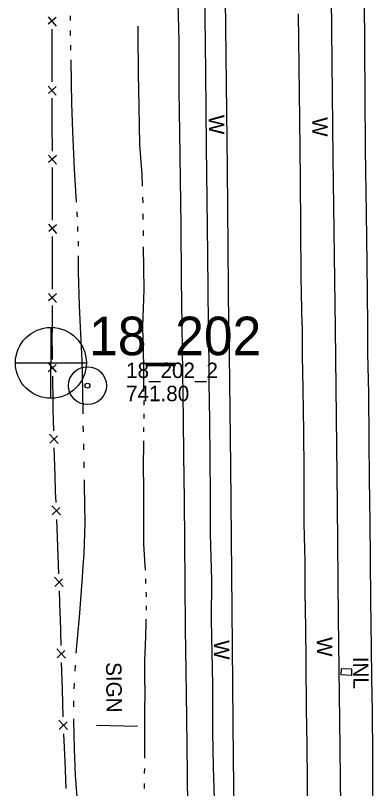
# Model space of a CAD drawing. Extents: x 589250 to 1188077, y 162953 to 363065.
# Drawn here: x 593884.2 to 594023.4, y 188800.5 to 189101.2 of the extents above; entities that cross this region are included whole.
import ezdxf

# ---------------------------------------------------------------- set-up
doc = ezdxf.new("R2010")
doc.units = 0
for name, color, linetype in [('E_DRN', 7, 'Continuous'), ('E_DRN_Text', 7, 'Continuous'), ('E_FEN_P', 7, 'Continuous'), ('E_MAP_PassPoints', 7, 'Continuous'), ('E_MAP_PhotoCenter', 7, 'Continuous'), ('E_RDWY', 7, 'Continuous'), ('E_RDWY_Gravel', 7, 'Continuous'), ('E_SGN', 7, 'Continuous'), ('E_SGN_Text', 7, 'Continuous'), ('E_WAL', 7, 'Continuous'), ('E_WAL_Text', 7, 'Continuous'), ('E_WTR_FlowLine', 7, 'Continuous')]:
    doc.layers.add(name, color=color, linetype=linetype)

msp = doc.modelspace()

# ---------------------------------------------------------------- linework, layer by layer
at = {"layer": 'E_DRN'}
for p, q in [((594010.87, 188844.65), (594010.96, 188847.12)), ((594010.96, 188847.12), (594014.91, 188846.97)), ((594014.91, 188846.97), (594014.82, 188844.5)), ((594014.82, 188844.5), (594010.87, 188844.65))]:
    msp.add_line(p, q, dxfattribs=at)
at = {"layer": 'E_FEN_P'}
for p, q in [((593896.89, 189100.58), (593900.01, 189097.01)), ((593900, 189100.43), (593896.96, 189097.73)), ((593898.34, 189095.81), (593898.36, 189085.55)), ((593898.36, 189085.55), (593898.39, 189075.29)), ((593896.95, 189073.7), (593900.07, 189070.14)), ((593900.06, 189073.55), (593897.02, 189070.85)), ((593898.4, 189068.93), (593898.43, 189058.67)), ((593898.43, 189058.67), (593898.45, 189048.41)), ((593897.02, 189046.82), (593900.14, 189043.26)), ((593900.13, 189046.67), (593897.09, 189043.97)), ((593898.46, 189042.05), (593898.49, 189031.79)), ((593898.49, 189031.79), (593898.51, 189021.53)), ((593897.08, 189019.94), (593900.2, 189016.38)), ((593900.19, 189019.79), (593897.15, 189017.09)), ((593898.52, 189015.17), (593898.51, 189004.91)), ((593898.51, 189004.91), (593898.5, 188994.65)), ((593897.07, 188993.07), (593900.18, 188989.49)), ((593900.18, 188992.9), (593897.13, 188990.22)), ((593898.5, 188988.29), (593898.49, 188978.03)), ((593898.63, 188967.4), (593898.49, 188978.03)), ((593900.18, 188962.48), (593896.91, 188966.14)), ((593896.95, 188962.61), (593900.08, 188965.43)), ((593898.85, 188950.2), (593898.71, 188960.83)), ((593898.88, 188947.79), (593898.85, 188950.2)), ((593899.13, 188939.58), (593898.88, 188947.79)), ((593900.77, 188934.68), (593897.43, 188938.28)), ((593897.54, 188934.75), (593900.61, 188937.63)), ((593899.65, 188922.38), (593899.33, 188933)), ((593899.85, 188916), (593899.65, 188922.38)), ((593900, 188911.76), (593899.85, 188916)), ((593901.68, 188906.87), (593898.32, 188910.45)), ((593898.45, 188906.92), (593901.5, 188909.82)), ((593900.65, 188894.56), (593900.25, 188905.18)), ((593901.04, 188883.94), (593900.65, 188894.56)), ((593902.72, 188879.06), (593899.36, 188882.64)), ((593899.49, 188879.11), (593902.54, 188882.01)), ((593901.63, 188868.4), (593901.29, 188877.37)), ((593901.68, 188866.75), (593901.63, 188868.4)), ((593902, 188856.13), (593901.68, 188866.75)), ((593903.63, 188851.23), (593900.3, 188854.83)), ((593900.41, 188851.3), (593903.48, 188854.18)), ((593902.51, 188838.93), (593902.19, 188849.55)), ((593902.84, 188828.3), (593902.51, 188838.93)), ((593904.47, 188823.41), (593901.14, 188827.01)), ((593901.25, 188823.48), (593904.32, 188826.36)), ((593903.49, 188811.11), (593903.04, 188821.73)), ((593903.95, 188800.49), (593903.49, 188811.11))]:
    msp.add_line(p, q, dxfattribs=at)
at = {"layer": 'E_MAP_PassPoints'}
for radius in [7.38, 7.38, 0.945, 0.945]:
    msp.add_circle((593912.23, 188957.16), radius, dxfattribs=at)
at = {"layer": 'E_MAP_PhotoCenter'}
for p, q in [((593897.96, 188979.83), (593897.9, 188952.43)), ((593897.96, 188979.83), (593897.9, 188952.43)), ((593884.27, 188966.03), (593911.73, 188966.02)), ((593884.27, 188966.03), (593911.73, 188966.02))]:
    msp.add_line(p, q, dxfattribs=at)
msp.add_circle((593898.01, 188966.04), 13.78, dxfattribs=at)
msp.add_circle((593898.01, 188966.04), 13.78, dxfattribs=at)
at = {"layer": 'E_RDWY'}
for p, q in [((593957.94, 189100.57), (593957.71, 189119.69)), ((594020.05, 189088.26), (594019.86, 189108.56)), ((593958.19, 189079.1), (593957.94, 189100.57)), ((593994.52, 189081.55), (593994.25, 189101.81)), ((594020.21, 189070.46), (594020.05, 189088.26)), ((593994.79, 189060.66), (593994.52, 189081.55)), ((593958.55, 189049.9), (593958.19, 189079.1)), ((594020.35, 189049.12), (594020.21, 189070.46)), ((593994.99, 189037.23), (593994.79, 189060.66)), ((593958.77, 189029.85), (593958.55, 189049.9)), ((594020.63, 189024.26), (594020.35, 189049.12)), ((593995.2, 189018.97), (593994.99, 189037.23)), ((593958.97, 189007.89), (593958.77, 189029.85)), ((594020.91, 189004.84), (594020.63, 189024.26)), ((593995.35, 188999.34), (593995.2, 189018.97)), ((593959.31, 188981.16), (593958.97, 189007.89)), ((594021.2, 188980.9), (594020.91, 189004.84)), ((593995.63, 188980.63), (593995.35, 188999.34)), ((593959.31, 188981.16), (593959.38, 188958.09)), ((593995.63, 188980.63), (593995.65, 188968.65)), ((594021.24, 188969.99), (594021.2, 188980.9)), ((593995.65, 188968.65), (593995.91, 188955.9)), ((594021.54, 188954.06), (594021.24, 188969.99)), ((593959.38, 188958.09), (593959.6, 188943.78)), ((593995.91, 188955.9), (593996.18, 188939.29)), ((594021.73, 188936.07), (594021.54, 188954.06)), ((593959.6, 188943.78), (593959.8, 188928.68)), ((593996.18, 188939.29), (593996.27, 188924.06)), ((594021.85, 188920.84), (594021.73, 188936.07)), ((593959.8, 188928.68), (593959.92, 188914.65)), ((593996.27, 188924.06), (593996.37, 188903.6)), ((594022.14, 188904.26), (594021.85, 188920.84)), ((593959.92, 188914.65), (593959.98, 188899.5)), ((594022.29, 188889.6), (594022.14, 188904.26)), ((593996.37, 188903.6), (593996.7, 188888.73)), ((593959.98, 188899.5), (593960.38, 188881.56)), ((594022.43, 188873.7), (594022.29, 188889.6)), ((593996.7, 188888.73), (593996.72, 188876.89)), ((593960.38, 188881.56), (593960.34, 188865.99)), ((593996.72, 188876.89), (593996.94, 188863.04)), ((594022.67, 188855.32), (594022.43, 188873.7)), ((593960.34, 188865.99), (593960.77, 188840.72)), ((593996.94, 188863.04), (593997.14, 188849.87)), ((594022.79, 188843.53), (594022.67, 188855.32)), ((593997.14, 188849.87), (593997.22, 188831.36)), ((594022.97, 188830.43), (594022.79, 188843.53)), ((593960.77, 188840.72), (593960.88, 188822.31)), ((593997.22, 188831.36), (593997.45, 188817.51)), ((594023.18, 188813.3), (594022.97, 188830.43)), ((593960.88, 188822.31), (593961.15, 188808.88)), ((593997.45, 188817.51), (593997.65, 188803.32)), ((594023.21, 188802.14), (594023.18, 188813.3)), ((593961.15, 188808.88), (593961.49, 188796.38)), ((593997.65, 188803.32), (593997.71, 188789.08)), ((594023.43, 188786.83), (594023.21, 188802.14))]:
    msp.add_line(p, q, dxfattribs=at)
at = {"layer": 'E_RDWY_Gravel'}
for p, q in [((593947.81, 189091.15), (593947.51, 189106.02)), ((593947.88, 189071.79), (593947.81, 189091.15)), ((593948.13, 189055.83), (593947.88, 189071.79)), ((593948.4, 189037.48), (593948.13, 189055.83)), ((593948.63, 189019.42), (593948.4, 189037.48)), ((593948.81, 188998.6), (593948.63, 189019.42)), ((593949, 188980.41), (593948.81, 188998.6)), ((593949.55, 188944.17), (593949, 188980.41)), ((593949.69, 188930.21), (593949.55, 188944.17)), ((593949.88, 188912.74), (593949.69, 188930.21)), ((593950.05, 188896.34), (593949.88, 188912.74)), ((593950.19, 188880.44), (593950.05, 188896.34)), ((593950.32, 188862.58), (593950.19, 188880.44)), ((593950.65, 188846.1), (593950.32, 188862.58)), ((593950.86, 188827.96), (593950.65, 188846.1)), ((593951.14, 188805.93), (593950.86, 188827.96)), ((593951.27, 188786.98), (593951.14, 188805.93))]:
    msp.add_line(p, q, dxfattribs=at)
at = {"layer": 'E_SGN'}
msp.add_line((593915.68, 188825.13), (593931.73, 188824.78), dxfattribs=at)
at = {"layer": 'E_WAL'}
for p, q in [((594007.71, 189045.77), (594007.01, 189111.34)), ((593966.65, 189041.69), (593965.9, 189107.8)), ((594008.66, 188979.42), (594007.71, 189045.77)), ((593967.14, 188979.99), (593966.65, 189041.69)), ((593967.14, 188979.99), (593967.86, 188925.99)), ((594009.37, 188910.73), (594008.66, 188979.42)), ((593967.86, 188925.99), (593968.34, 188870.11)), ((594009.8, 188866.84), (594009.37, 188910.73)), ((593968.34, 188870.11), (593968.81, 188811.73)), ((594010.29, 188827.09), (594009.8, 188866.84)), ((594010.7, 188791.2), (594010.29, 188827.09)), ((593968.81, 188811.73), (593969.87, 188739.22))]:
    msp.add_line(p, q, dxfattribs=at)
at = {"layer": 'E_WTR_FlowLine'}
for p, q in [((593905.6, 189099.14), (593905.59, 189101.04)), ((593931.96, 189094.34), (593931.94, 189096.98)), ((593905.66, 189093.41), (593905.62, 189095.32)), ((593932.01, 189078.51), (593931.96, 189094.34)), ((593905.76, 189087.69), (593905.72, 189089.6)), ((593905.98, 189075.25), (593905.83, 189083.87)), ((593932.35, 189065.85), (593932.01, 189078.51)), ((593906.16, 189066.87), (593905.98, 189075.25)), ((593906.52, 189056.22), (593906.16, 189066.87)), ((593932.36, 189065.63), (593932.35, 189065.85)), ((593932.58, 189050.96), (593932.36, 189065.63)), ((593906.53, 189055.97), (593906.52, 189056.22)), ((593907.24, 189041.34), (593906.53, 189055.97)), ((593933.43, 189039.33), (593932.58, 189050.96)), ((593907.99, 189028.59), (593907.24, 189041.34)), ((593933.59, 189034.74), (593933.43, 189039.33)), ((593933.83, 189028.3), (593933.75, 189030.45)), ((593908.25, 189024.2), (593908.21, 189024.78)), ((593908.3, 189022.87), (593908.25, 189024.2)), ((593933.94, 189021.86), (593933.94, 189024.01)), ((593908.54, 189017.15), (593908.46, 189019.06)), ((593933.95, 189015.42), (593933.95, 189017.57)), ((593908.76, 189011.56), (593908.69, 189013.34)), ((593908.76, 189011.43), (593908.76, 189011.56)), ((593934.24, 188994.53), (593933.98, 189011.12)), ((593908.69, 189001.32), (593908.74, 189007.62)), ((593909.12, 188988.31), (593908.69, 189001.32)), ((593933.77, 188979.99), (593934.24, 188994.53)), ((593909.51, 188979.96), (593909.12, 188988.31)), ((593910.21, 188966.97), (593909.51, 188979.96)), ((593934.08, 188964.89), (593933.77, 188979.99)), ((593910.38, 188955.41), (593910.21, 188966.97)), ((593934.19, 188954.84), (593934.08, 188964.89)), ((593910.5, 188946.2), (593910.38, 188955.41)), ((593934.25, 188949.63), (593934.23, 188951.37)), ((593934.2, 188944.43), (593934.24, 188946.17)), ((593910.65, 188939.21), (593910.6, 188941.54)), ((593934.11, 188939.23), (593934.14, 188940.96)), ((593910.8, 188932.23), (593910.75, 188934.55)), ((593934.06, 188925.09), (593934.08, 188935.76)), ((593910.95, 188925.24), (593910.9, 188927.57)), ((593934.17, 188918.24), (593934.06, 188925.09)), ((593911.1, 188918.52), (593911.05, 188920.58)), ((593911.32, 188903.6), (593911.1, 188918.52)), ((593934.15, 188910.6), (593934.17, 188918.24)), ((593934.14, 188906.99), (593934.15, 188910.6)), ((593934.11, 188895.51), (593934.14, 188906.99)), ((593910.92, 188891.92), (593911.32, 188903.6)), ((593934.69, 188887.31), (593934.11, 188895.51)), ((593910.57, 188886.81), (593910.92, 188891.92)), ((593910.17, 188880.91), (593910.57, 188886.81)), ((593934.76, 188885.46), (593934.69, 188887.31)), ((593909.09, 188867.14), (593910.17, 188880.91)), ((593934.96, 188880.26), (593934.89, 188881.99)), ((593935.13, 188875.88), (593935.09, 188876.79)), ((593935.12, 188875.06), (593935.13, 188875.88)), ((593935.11, 188869.85), (593935.12, 188871.59)), ((593907.89, 188853.14), (593909.09, 188867.14)), ((593935.1, 188864.2), (593935.1, 188866.38)), ((593934.81, 188855.92), (593935.1, 188864.2)), ((593934.54, 188850.37), (593934.81, 188855.92)), ((593934.53, 188844.8), (593934.54, 188850.37)), ((593907.45, 188846.17), (593907.59, 188848.5)), ((593934.54, 188841.24), (593934.53, 188844.8)), ((593907.01, 188839.2), (593907.16, 188841.52)), ((593934.58, 188840.75), (593934.54, 188841.24)), ((593934.5, 188828.12), (593934.61, 188840.44)), ((593934.61, 188840.44), (593934.58, 188840.75)), ((593906.94, 188832.22), (593906.93, 188834.54)), ((593906.98, 188827.34), (593906.98, 188827.56)), ((593907.13, 188815.92), (593906.98, 188827.34)), ((593934.48, 188812.26), (593934.5, 188828.12)), ((593907.6, 188805.58), (593907.13, 188815.92)), ((593934.44, 188806.37), (593934.46, 188808.33)), ((593908.53, 188793.86), (593907.6, 188805.58)), ((593934.39, 188800.47), (593934.41, 188802.44))]:
    msp.add_line(p, q, dxfattribs=at)

# ---------------------------------------------------------------- texts
at = {"layer": 'E_DRN_Text'}
msp.add_text('INL', height=6, rotation=270.6775, dxfattribs=at).set_placement((594015.41, 188851.69))
at = {"layer": 'E_MAP_PassPoints'}
for s, p in [('18_202_2', (593927.23, 188960.14)), ('18_202_2', (593927.23, 188960.14)), ('741.80', (593927.23, 188951.14)), ('741.80', (593927.23, 188951.14))]:
    msp.add_text(s, height=6, dxfattribs=at).set_placement(p)
at = {"layer": 'E_MAP_PhotoCenter'}
msp.add_text('18_202', height=15, dxfattribs=at).set_placement((593912.86, 188969.01))
msp.add_text('18_202', height=15, dxfattribs=at).set_placement((593912.86, 188969.01))
at = {"layer": 'E_SGN_Text'}
msp.add_text('SIGN', height=6, rotation=270.6775, dxfattribs=at).set_placement((593919.42, 188849.6))
at = {"layer": 'E_WAL_Text'}
for rotation, p in [(270.487, (593959.37, 189062.44)), (270.487, (593999.56, 189061.56)), (270.6775, (594001.36, 188859.32)), (270.6775, (593961.37, 188858.14))]:
    msp.add_text('W', height=6, rotation=rotation, dxfattribs=at).set_placement(p)

doc.saveas('drawing.dxf')
